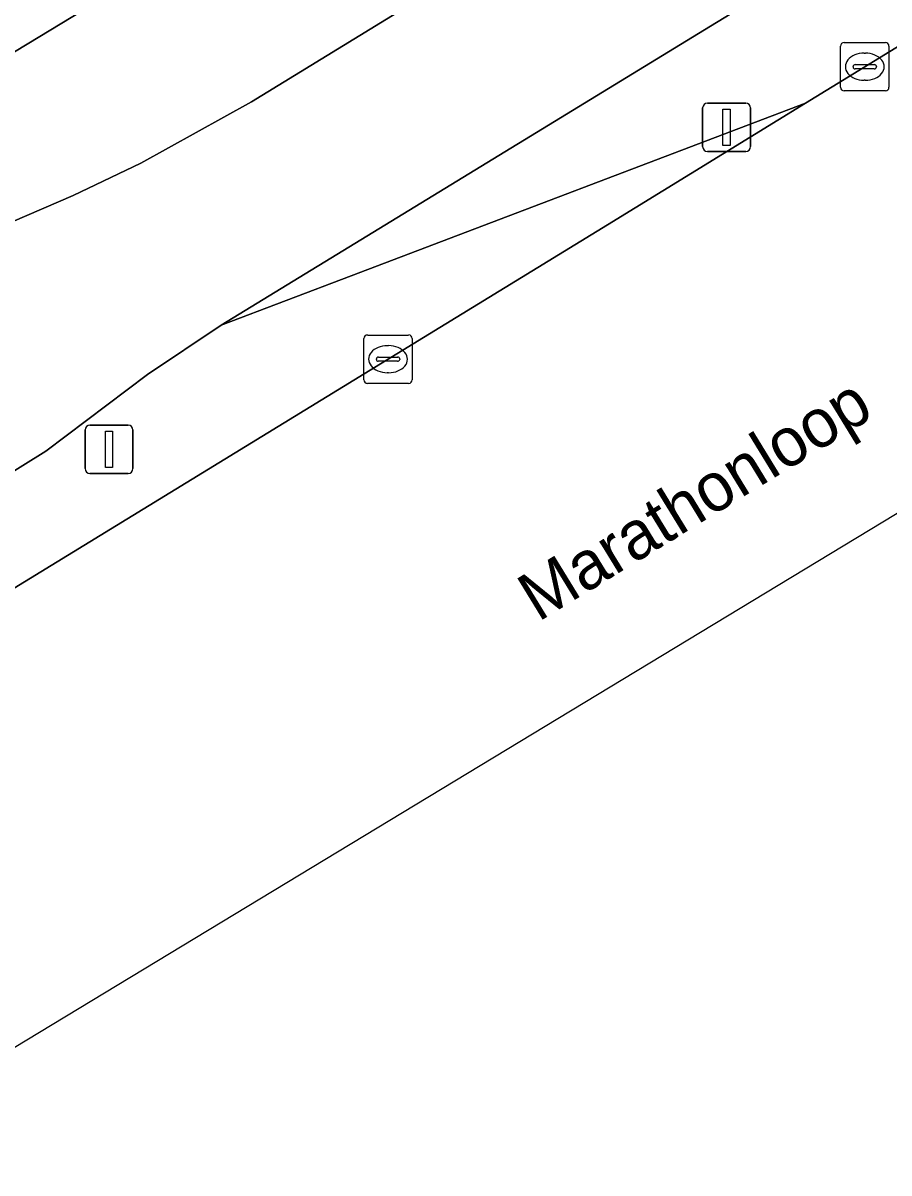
# Model space of a CAD drawing. Extents: x 158455 to 159797, y 387218 to 388672.
# Drawn here: x 158850.82 to 158868.72, y 387224.84 to 387248.62 of the extents above; entities that cross this region are included whole.
import ezdxf

# ---------------------------------------------------------------- set-up
doc = ezdxf.new("R2010")
doc.units = 0
for name, color, linetype in [('IMGEO_Berm_groen', 7, 'Continuous'), ('IMGEO_Fietspad_gesloten', 7, 'Continuous'), ('IMGEO_Kolk', 7, 'Continuous'), ('IMGEO_Lichtmast', 7, 'Continuous'), ('IMGEO_Openbare_ruimte_label', 7, 'Continuous'), ('IMGEO_Rijbaan_lokaal_gesloten', 7, 'Continuous'), ('IMGEO_Verkeersbordpaal', 7, 'Continuous'), ('IMGEO_Voetpad_open', 7, 'Continuous')]:
    doc.layers.add(name, color=color, linetype=linetype)

msp = doc.modelspace()

# ---------------------------------------------------------------- linework, layer by layer
at = {"layer": 'IMGEO_Berm_groen'}
for points in [[(158973.426, 387320.178), (158972.871, 387321.236), (158937.343, 387300.567), (158907.527, 387282.625), (158883.414, 387267.875), (158857.428, 387252.142), (158853.895, 387250), (158841.7, 387242.607)], [(158841.196, 387240.914), (158841.931, 387239.775), (158842.013, 387239.825), (158842.297, 387239.997), (158847.763, 387243.287), (158851.856, 387245.05), (158853.255, 387245.716), (158855.546, 387246.987), (158873.726, 387258.132), (158926.744, 387290.382)], [(158862.902, 387244.442), (158866.997, 387246.961), (158857.601, 387243.388), (158854.915, 387242.367), (158853.397, 387241.348), (158851.296, 387239.762), (158844.925, 387235.8)], [(158845.942, 387234.06), (158862.902, 387244.442)]]:
    msp.add_lwpolyline(points, dxfattribs=at)
msp.add_lwpolyline([(158889.559, 387260.627), (158901.457, 387267.816), (158907.779, 387271.602), (158917.073, 387276.538), (158918.855, 387277.435), (158917.487, 387279.759), (158917.214, 387280.223), (158912.235, 387277.276), (158875.426, 387254.911), (158854.915, 387242.367), (158857.601, 387243.388), (158866.997, 387246.961), (158871.458, 387249.705), (158872.053, 387250)], close=True, dxfattribs=at)
at = {"layer": 'IMGEO_Fietspad_gesloten'}
for points in [[(159057.059, 387365.476), (159049.62, 387361.262), (158978.669, 387320.547), (158972.609, 387317.073), (158959.975, 387309.829), (158926.744, 387290.382), (158873.726, 387258.132), (158855.546, 387246.987), (158853.255, 387245.716), (158851.856, 387245.05), (158847.763, 387243.287), (158842.297, 387239.997), (158842.013, 387239.825), (158841.931, 387239.775), (158844.522, 387235.533), (158844.733, 387235.173)], [(158844.925, 387235.8), (158851.296, 387239.762), (158853.397, 387241.348), (158854.915, 387242.367), (158875.426, 387254.911), (158912.235, 387277.276), (158917.214, 387280.223), (158928.615, 387286.97), (158933.623, 387289.563), (158938.877, 387292.676), (158939.985, 387293.333), (158943.012, 387295.759), (158960.805, 387306.114), (159003.155, 387330.485)]]:
    msp.add_lwpolyline(points, dxfattribs=at)
at = {"layer": 'IMGEO_Kolk'}
for p, q in [((158867.718, 387247.287), (158867.718, 387248.139)), ((158867.793, 387248.213), (158868.645, 387248.213)), ((158868.206, 387247.993), (158868.231, 387247.993)), ((158868.719, 387248.139), (158868.719, 387247.287)), ((158868.02, 387247.756), (158868.418, 387247.756)), ((158867.977, 387247.707), (158867.977, 387247.719)), ((158868.415, 387247.67), (158868.017, 387247.67)), ((158868.461, 387247.719), (158868.461, 387247.707)), ((158868.229, 387247.433), (158868.204, 387247.433)), ((158868.645, 387247.213), (158867.793, 387247.213)), ((158857.865, 387241.24), (158857.865, 387242.092)), ((158857.94, 387242.166), (158858.792, 387242.166)), ((158858.866, 387242.092), (158858.866, 387241.24)), ((158858.353, 387241.946), (158858.378, 387241.946)), ((158858.124, 387241.66), (158858.124, 387241.672)), ((158858.562, 387241.623), (158858.164, 387241.623)), ((158858.167, 387241.709), (158858.565, 387241.709)), ((158858.608, 387241.672), (158858.608, 387241.66)), ((158858.376, 387241.386), (158858.351, 387241.386)), ((158858.792, 387241.166), (158857.94, 387241.166))]:
    msp.add_line(p, q, dxfattribs=at)
for points in [[(158867.718, 387247.287), (158867.718, 387248.139)], [(158867.793, 387248.213), (158868.645, 387248.213)], [(158868.719, 387248.139), (158868.719, 387247.287)], [(158868.645, 387247.213), (158867.793, 387247.213)], [(158857.865, 387241.24), (158857.865, 387242.092)], [(158857.94, 387242.166), (158858.792, 387242.166)], [(158858.866, 387242.092), (158858.866, 387241.24)], [(158858.792, 387241.166), (158857.94, 387241.166)]]:
    msp.add_lwpolyline(points, dxfattribs=at)
for centre, radius, start, end in [((158867.795, 387248.137), 0.0765, 91.552, 178.448), ((158867.795, 387248.137), 0.0765, 91.552, 178.448), ((158868.643, 387248.137), 0.0765, 1.552, 88.448), ((158868.643, 387248.137), 0.0765, 1.552, 88.448), ((158868.017, 387247.716), 0.0403, 85.8775, 175.7526), ((158868.422, 387247.718), 0.0386, 1.7309, 96.639), ((158868.014, 387247.706), 0.0366, 178.938, 274.7102), ((158868.418, 387247.713), 0.043, 264.8664, 352.4533), ((158867.795, 387247.289), 0.0765, 181.552, 268.448), ((158867.795, 387247.289), 0.0765, 181.552, 268.448), ((158868.643, 387247.289), 0.0765, 271.552, 358.448), ((158868.643, 387247.289), 0.0765, 271.552, 358.448), ((158857.942, 387242.09), 0.0765, 91.552, 178.448), ((158857.942, 387242.09), 0.0765, 91.552, 178.448), ((158858.79, 387242.09), 0.0765, 1.552, 88.448), ((158858.79, 387242.09), 0.0765, 1.552, 88.448), ((158858.164, 387241.669), 0.0403, 85.8775, 175.7526), ((158858.161, 387241.659), 0.0366, 178.938, 274.7102), ((158858.565, 387241.666), 0.043, 264.8664, 352.4533), ((158858.569, 387241.671), 0.0386, 1.7309, 96.639), ((158857.942, 387241.242), 0.0765, 181.552, 268.448), ((158857.942, 387241.242), 0.0765, 181.552, 268.448), ((158858.79, 387241.242), 0.0765, 271.552, 358.448), ((158858.79, 387241.242), 0.0765, 271.552, 358.448)]:
    msp.add_arc(centre, radius, start, end, dxfattribs=at)
for centre, major_axis, ratio, start_param, end_param in [((158868.205, 387247.713), (-0.387, 0.002), 0.722429, 4.712389, 7.853982), ((158868.23, 387247.713), (-0.39, 0.002), 0.717154, 1.570796, 4.712389), ((158858.352, 387241.666), (-0.387, 0.002), 0.722429, 4.712389, 7.853982), ((158858.377, 387241.666), (-0.39, 0.002), 0.717154, 1.570796, 4.712389)]:
    msp.add_ellipse(centre, major_axis=major_axis, ratio=ratio, start_param=start_param, end_param=end_param, dxfattribs=at)
at = {"layer": 'IMGEO_Lichtmast'}
for p, q in [((158864.868, 387246.061), (158864.868, 387246.861)), ((158864.868, 387246.861), (158864.868, 387246.061)), ((158864.968, 387246.961), (158865.758, 387246.961)), ((158865.758, 387246.961), (158864.968, 387246.961)), ((158865.858, 387246.861), (158865.858, 387246.061)), ((158865.858, 387246.061), (158865.858, 387246.861)), ((158865.758, 387245.961), (158864.968, 387245.961)), ((158864.968, 387245.961), (158865.758, 387245.961))]:
    msp.add_line(p, q, dxfattribs=at)
msp.add_lwpolyline([(158865.288, 387246.836), (158865.438, 387246.836), (158865.438, 387246.086), (158865.288, 387246.086), (158865.288, 387246.836)], dxfattribs=at)
for centre, start, end in [((158864.968, 387246.861), 90, 180), ((158864.968, 387246.861), 90, 180), ((158865.758, 387246.861), 0, 90), ((158865.758, 387246.861), 360, 90), ((158864.968, 387246.061), 180, 270), ((158864.968, 387246.061), 180, 270), ((158865.758, 387246.061), 270, 0), ((158865.758, 387246.061), 270, 0)]:
    msp.add_arc(centre, 0.1, start, end, dxfattribs=at)
at = {"layer": 'IMGEO_Rijbaan_lokaal_gesloten'}
msp.add_lwpolyline([(158901.457, 387267.816), (158889.559, 387260.627), (158872.053, 387250), (158871.458, 387249.705), (158866.997, 387246.961), (158862.902, 387244.442), (158845.942, 387234.06), (158842.636, 387232.03), (158842.402, 387231.913), (158842.043, 387231.709), (158846.342, 387224.841), (158916.818, 387267.499)], dxfattribs=at)
at = {"layer": 'IMGEO_Verkeersbordpaal'}
for p, q in [((158852.104, 387239.404), (158852.104, 387240.204)), ((158852.104, 387240.204), (158852.104, 387239.404)), ((158852.204, 387240.304), (158852.994, 387240.304)), ((158852.994, 387240.304), (158852.204, 387240.304)), ((158853.094, 387240.204), (158853.094, 387239.404)), ((158853.094, 387239.404), (158853.094, 387240.204)), ((158852.994, 387239.304), (158852.204, 387239.304)), ((158852.204, 387239.304), (158852.994, 387239.304))]:
    msp.add_line(p, q, dxfattribs=at)
msp.add_lwpolyline([(158852.524, 387240.179), (158852.674, 387240.179), (158852.674, 387239.429), (158852.524, 387239.429), (158852.524, 387240.179)], dxfattribs=at)
for centre, start, end in [((158852.204, 387240.204), 90, 180), ((158852.204, 387240.204), 90, 180), ((158852.994, 387240.204), 0, 90), ((158852.994, 387240.204), 360, 90), ((158852.204, 387239.404), 180, 270), ((158852.204, 387239.404), 180, 270), ((158852.994, 387239.404), 270, 0), ((158852.994, 387239.404), 270, 0)]:
    msp.add_arc(centre, 0.1, start, end, dxfattribs=at)
at = {"layer": 'IMGEO_Voetpad_open'}
msp.add_lwpolyline([(158841.7, 387242.607), (158853.895, 387250), (158857.428, 387252.142), (158883.414, 387267.875), (158907.527, 387282.625)], dxfattribs=at)

# ---------------------------------------------------------------- texts
at = {"layer": 'IMGEO_Openbare_ruimte_label'}
msp.add_text('Marathonloop', height=1, rotation=31.4649, dxfattribs=at).set_placement((158861.468, 387236.224))

doc.saveas('drawing.dxf')
